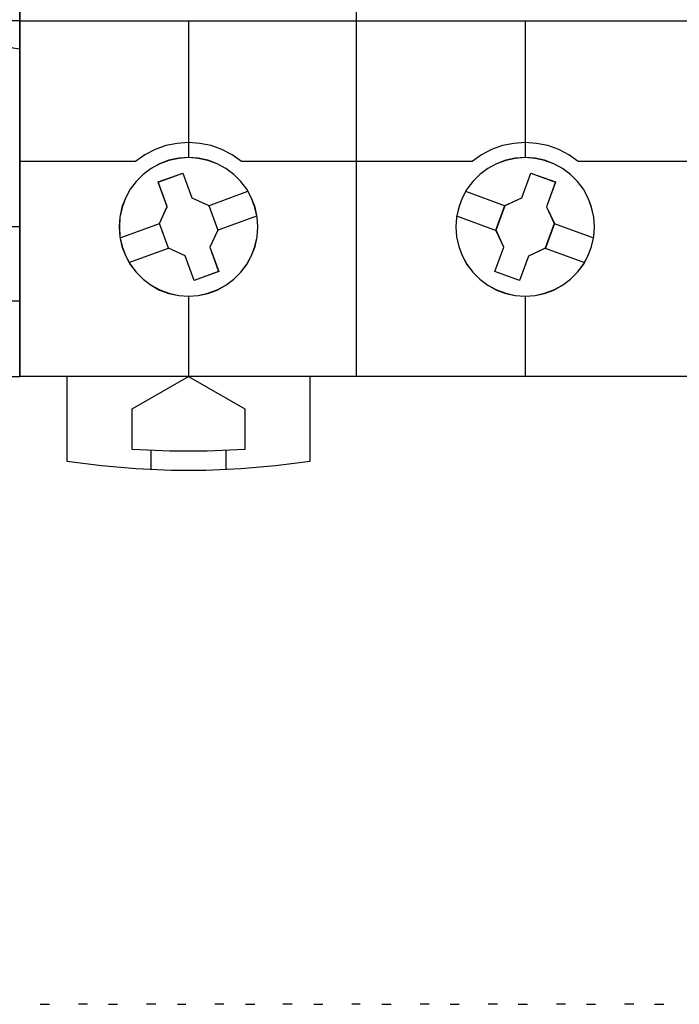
# Model space of a CAD drawing. Header units: millimetres. Extents: x -1290 to 1795, y -4192 to -1311.
# Tile 380 of 656: x 1427 to 1434, y -3670 to -3659. Entities that reach past the tile are written whole.
import ezdxf

# ---------------------------------------------------------------- set-up
doc = ezdxf.new("R2010")
doc.units = ezdxf.units.MM
doc.layers.add('45', color=7, linetype='Continuous')
doc.layers.add('51', color=7, linetype='Continuous')
doc.layers.add('Aparatura', color=7, linetype='Continuous', lineweight=13)

# ---------------------------------------------------------------- blocks, each defined once
blk = doc.blocks.new('*D190')
at = {"layer": '45', "color": 7}
for points in [[(351.547912, -83.666358), (369.545417, -83.666358), (369.545417, -83.666358), (387.537078, -83.666358), (387.537078, -83.666358), (387.537078, -166.644258), (387.537078, -166.644258), (369.545417, -166.644258), (369.545417, -166.644258), (351.547912, -166.644258), (351.547912, -166.644258), (333.55625, -166.644258), (333.55625, -166.644258), (333.55625, -83.666358), (333.55625, -83.666358), (351.547912, -83.666358), (351.547912, -83.666358)], [(346.262677, -158.643241), (346.227567, -158.122608), (346.116382, -157.601975), (345.923273, -157.104741), (345.677497, -156.636757), (345.3615, -156.215571), (344.986984, -155.847033), (344.559802, -155.531143), (344.09751, -155.279602), (343.600107, -155.092408), (343.085148, -154.981261), (342.558485, -154.940313), (342.037675, -154.981261), (341.511012, -155.092408), (341.019461, -155.279602), (340.557168, -155.531143), (340.135838, -155.847033), (339.761323, -156.215571), (339.445325, -156.636757), (339.187846, -157.104741), (339.00644, -157.601975), (338.895256, -158.122608), (338.860145, -158.643241), (338.895256, -159.175573), (339.00644, -159.690356), (339.187846, -160.18174), (339.445325, -160.649724), (339.761323, -161.07091), (340.135838, -161.445298), (340.557168, -161.761188), (341.019461, -162.018579), (341.511012, -162.199923), (342.037675, -162.31107), (342.558485, -162.346168), (343.085148, -162.31107), (343.600107, -162.199923), (344.09751, -162.018579), (344.559802, -161.761188), (344.986984, -161.445298), (345.3615, -161.07091), (345.677497, -160.649724), (345.923273, -160.18174), (346.116382, -159.690356), (346.227567, -159.175573), (346.262677, -158.643241)], [(346.257306, -158.643241), (346.222246, -158.123365), (346.111223, -157.603489), (345.918394, -157.106979), (345.672974, -156.639675), (345.357436, -156.219102), (344.983464, -155.8511), (344.556902, -155.53567), (344.09528, -155.284494), (343.598599, -155.097573), (343.084388, -154.986588), (342.55849, -154.945699), (342.038435, -154.986588), (341.512537, -155.097573), (341.021699, -155.284494), (340.560077, -155.53567), (340.139359, -155.8511), (339.765387, -156.219102), (339.449848, -156.639675), (339.192742, -157.106979), (339.0116, -157.603489), (338.900577, -158.123365), (338.865517, -158.643241), (338.900577, -159.174799), (339.0116, -159.688833), (339.192742, -160.179502), (339.449848, -160.646806), (339.765387, -161.067379), (340.139359, -161.441222), (340.560077, -161.756652), (341.021699, -162.01367), (341.512537, -162.19475), (342.038435, -162.305734), (342.55849, -162.340782), (343.084388, -162.305734), (343.598599, -162.19475), (344.09528, -162.01367), (344.556902, -161.756652), (344.983464, -161.441222), (345.357436, -161.067379), (345.672974, -160.646806), (345.918394, -160.179502), (346.111223, -159.688833), (346.222246, -159.174799), (346.257306, -158.643241)], [(364.249721, -158.643241), (364.214613, -158.122608), (364.097584, -157.601975), (363.91619, -157.104741), (363.664579, -156.636757), (363.34275, -156.215571), (362.968259, -155.847033), (362.546956, -155.531143), (362.078842, -155.279602), (361.587323, -155.092408), (361.072397, -154.981261), (360.55162, -154.940313), (360.019141, -154.981261), (359.504215, -155.092408), (359.012696, -155.279602), (358.544582, -155.531143), (358.123279, -155.847033), (357.748788, -156.215571), (357.426959, -156.636757), (357.175348, -157.104741), (356.993954, -157.601975), (356.876925, -158.122608), (356.841817, -158.643241), (356.876925, -159.175573), (356.993954, -159.690356), (357.175348, -160.18174), (357.426959, -160.649724), (357.748788, -161.07091), (358.123279, -161.445298), (358.544582, -161.761188), (359.012696, -162.018579), (359.504215, -162.199923), (360.019141, -162.31107), (360.55162, -162.346168), (361.072397, -162.31107), (361.587323, -162.199923), (362.078842, -162.018579), (362.546956, -161.761188), (362.968259, -161.445298), (363.34275, -161.07091), (363.664579, -160.649724), (363.91619, -160.18174), (364.097584, -159.690356), (364.214613, -159.175573), (364.249721, -158.643241)], [(364.244349, -158.643241), (364.209292, -158.123365), (364.092433, -157.603489), (363.911302, -157.106979), (363.660055, -156.639675), (363.338694, -156.219102), (362.964746, -155.8511), (362.544054, -155.53567), (362.076619, -155.284494), (361.585812, -155.097573), (361.071633, -154.986588), (360.551612, -154.945699), (360.019904, -154.986588), (359.505726, -155.097573), (359.014919, -155.284494), (358.547484, -155.53567), (358.126792, -155.8511), (357.752844, -156.219102), (357.431483, -156.639675), (357.180236, -157.106979), (356.999105, -157.603489), (356.882246, -158.123365), (356.847189, -158.643241), (356.882246, -159.174799), (356.999105, -159.688833), (357.180236, -160.179502), (357.431483, -160.646806), (357.752844, -161.067379), (358.126792, -161.441222), (358.547484, -161.756652), (359.014919, -162.01367), (359.505726, -162.19475), (360.019904, -162.305734), (360.551612, -162.340782), (361.071633, -162.305734), (361.585812, -162.19475), (362.076619, -162.01367), (362.544054, -161.756652), (362.964746, -161.441222), (363.338694, -161.067379), (363.660055, -160.646806), (363.911302, -160.179502), (364.092433, -159.688833), (364.209292, -159.174799), (364.244349, -158.643241)], [(340.940876, -156.249656), (342.253913, -155.769769), (342.253913, -155.769769), (342.734578, -157.092385), (342.734578, -157.092385), (343.643153, -157.507897), (343.643153, -157.507897), (344.123818, -158.824661), (344.123818, -158.824661), (343.695909, -159.725913), (343.695909, -159.725913), (344.176574, -161.036825), (344.176574, -161.036825), (342.857676, -161.516713), (342.857676, -161.516713), (342.382872, -160.199948), (342.382872, -160.199948), (341.486021, -159.784436), (341.486021, -159.784436), (341.005356, -158.467672), (341.005356, -158.467672), (341.421542, -157.56642), (341.421542, -157.56642), (340.940876, -156.249656), (340.940876, -156.249656)], [(340.944458, -156.254142), (342.253861, -155.775155), (342.733197, -157.095292), (343.639257, -157.510025), (344.118592, -158.824321), (343.691867, -159.723884), (344.171202, -161.032339), (342.855953, -161.511326), (342.382463, -160.19703), (341.488094, -159.782297), (341.008759, -158.468001), (341.423793, -157.568438), (340.944458, -156.254142)], [(360.845689, -155.769769), (362.170781, -156.249656), (362.170781, -156.249656), (361.684132, -157.572272), (361.684132, -157.572272), (362.106285, -158.467672), (362.106285, -158.467672), (361.6255, -159.784436), (361.6255, -159.784436), (360.728425, -160.205801), (360.728425, -160.205801), (360.247639, -161.516713), (360.247639, -161.516713), (358.922548, -161.036825), (358.922548, -161.036825), (359.403333, -159.725913), (359.403333, -159.725913), (358.987044, -158.830514), (358.987044, -158.830514), (359.467829, -157.507897), (359.467829, -157.507897), (360.364904, -157.092385), (360.364904, -157.092385), (360.845689, -155.769769), (360.845689, -155.769769)], [(360.8447, -155.775155), (362.165409, -156.254142), (361.68037, -157.57428), (362.101126, -158.468001), (361.621931, -159.782297), (360.727823, -160.202872), (360.248628, -161.511326), (358.92792, -161.032339), (359.407115, -159.723884), (358.992202, -158.830163), (359.471397, -157.510025), (360.365505, -157.095292), (360.8447, -155.775155)], [(336.063155, -166.633485), (336.063155, -171.153036), (336.063155, -171.153036), (337.910613, -171.393064), (339.763916, -171.556985), (341.628913, -171.638946), (343.488063, -171.638946), (345.35306, -171.556985), (347.21221, -171.393064), (349.059667, -171.153036), (349.059667, -171.153036), (349.059667, -166.633485), (336.063155, -166.633485)], [(339.556707, -168.372897), (342.558486, -166.633485), (342.558486, -166.633485), (345.566116, -168.372897), (345.566116, -168.372897), (345.566116, -170.53984), (345.566116, -170.53984), (343.559079, -170.633545), (341.557893, -170.633545), (339.556707, -170.53984), (339.556707, -170.53984), (339.556707, -168.372897), (339.556707, -168.372897)]]:
    blk.add_lwpolyline(points, close=True, dxfattribs=at)
at = {"layer": '45', "color": 59}
blk.add_lwpolyline([(351.549703, -83.671744), (369.543626, -83.671744), (387.531706, -83.671744), (387.531706, -166.640667), (369.543626, -166.640667), (351.549703, -166.640667), (333.561622, -166.640667), (333.561622, -83.671744), (351.549703, -83.671744)], close=True, dxfattribs=at)
at = {"layer": '45', "color": 7}
for points in [[(351.543294, -166.644258), (351.543294, -116.952313)], [(333.55625, -147.645769), (351.555828, -147.645769)], [(342.552458, -147.645769), (342.552458, -154.951085)], [(351.543294, -147.645769), (369.548244, -147.645769)], [(360.546664, -147.645769), (360.546664, -154.951085)], [(343.634008, -157.514857), (345.736227, -156.739262)], [(357.362895, -156.739262), (359.477648, -157.514857)], [(344.112111, -158.82906), (346.216121, -158.058851)], [(356.883002, -158.058851), (358.997755, -158.836242)], [(338.90133, -159.233016), (341.016083, -158.462807)], [(362.095573, -158.462807), (364.203164, -159.238402)], [(339.381223, -160.552605), (341.494186, -159.77701)], [(361.61568, -159.77701), (363.723271, -160.552605)], [(342.552458, -162.335396), (342.552458, -166.644258)], [(360.546664, -162.335396), (360.546664, -166.644258)], [(340.554097, -170.594047), (340.554097, -171.603039)], [(344.550819, -170.594047), (344.550819, -171.603039)]]:
    blk.add_lwpolyline(points, dxfattribs=at)
at = {"layer": '45', "color": 251}
for points in [[(345.392423, -155.155756), (344.888915, -154.795369), (344.344423, -154.511786), (343.770658, -154.305006), (343.173474, -154.186846), (342.558725, -154.139583), (341.949832, -154.186846), (341.352647, -154.305006), (340.773027, -154.511786), (340.228536, -154.795369), (339.725027, -155.155756)], [(363.379467, -155.155756), (362.881971, -154.795369), (362.337651, -154.511786), (361.758214, -154.305006), (361.155366, -154.186846), (360.552517, -154.139583), (359.937963, -154.186846), (359.335114, -154.305006), (358.755677, -154.511786), (358.211358, -154.795369), (357.713862, -155.155756)], [(333.55625, -155.144984), (339.735771, -155.144984)], [(345.379889, -155.144984), (351.555828, -155.144984)], [(351.543294, -155.144984), (357.724605, -155.144984)], [(363.368723, -155.144984), (369.548244, -155.144984)]]:
    blk.add_lwpolyline(points, dxfattribs=at)
blk = doc.blocks.new('*U191')
at = {"layer": '45', "color": 7}
for points in [[(333.55625, -83.678926), (324.561742, -83.678926), (324.561742, -83.678926), (315.562044, -83.678926), (315.562044, -83.678926), (315.562044, -166.635281), (315.562044, -166.635281), (324.561742, -166.635281), (324.561742, -166.635281), (333.55625, -166.635281), (333.55625, -166.635281), (333.55625, -83.678926), (333.55625, -83.678926)], [(333.550878, -83.682516), (324.561741, -83.682516), (315.567416, -83.682516), (315.567416, -166.63169), (324.561741, -166.63169), (333.550878, -166.63169), (333.550878, -83.682516)], [(324.556461, -149.138241), (324.94595, -149.086343), (325.30428, -148.941029), (325.615871, -148.697109), (325.85995, -148.385721), (326.00536, -148.027626), (326.062485, -147.638392), (326.046905, -147.633202), (332.081386, -147.633202), (332.060613, -147.638392), (332.107352, -148.027626), (332.263147, -148.385721), (332.496841, -148.697109), (332.808432, -148.941029), (333.177148, -149.086343), (333.55625, -149.138241), (333.55625, -149.138241), (333.55625, -158.645934), (333.55625, -158.645934), (324.556461, -158.645934), (324.556461, -158.645934), (324.556461, -149.138241), (324.556461, -149.138241)], [(324.560042, -149.140604), (324.949144, -149.088749), (325.307117, -148.943553), (325.618398, -148.699832), (325.862235, -148.388699), (326.0075, -148.030895), (326.064568, -147.641978), (326.049004, -147.636793), (332.077481, -147.636793), (332.056729, -147.641978), (332.103421, -148.030895), (332.259062, -148.388699), (332.492523, -148.699832), (332.803804, -148.943553), (333.172153, -149.088749), (333.550878, -149.140604), (333.550878, -158.640547), (324.560042, -158.640547), (324.560042, -149.140604)]]:
    blk.add_lwpolyline(points, close=True, dxfattribs=at)
for points in [[(333.55625, -147.638588), (324.556461, -147.638588)], [(333.55625, -162.622654), (324.556461, -162.622654)]]:
    blk.add_lwpolyline(points, dxfattribs=at)
blk = doc.blocks.new('*U202')
at = {"layer": '51', "color": 255}
for points in [[(191.991323, -350.04556), (192.48196, -350.04556)], [(195.633497, -350.04556), (196.124135, -350.04556)], [(199.320439, -350.04556), (199.766309, -350.04556)], [(202.960823, -350.04556), (203.45146, -350.04556)], [(206.602998, -350.04556), (207.093635, -350.04556)], [(210.245173, -350.04556), (210.73581, -350.04556)], [(213.887347, -350.04556), (214.376194, -350.04556)], [(217.529522, -350.04556), (218.018369, -350.04556)], [(221.169907, -350.04556), (221.660544, -350.04556)], [(224.812081, -350.04556), (225.302719, -350.04556)]]:
    blk.add_lwpolyline(points, dxfattribs=at)
blk = doc.blocks.new('*U221')
at = {"layer": '51', "color": 255}
for points in [[(194.525087, -350.032992), (194.03445, -350.032992)], [(198.167262, -350.032992), (197.676625, -350.032992)], [(201.807646, -350.032992), (201.3188, -350.032992)], [(205.449821, -350.032992), (204.959184, -350.032992)], [(209.091996, -350.032992), (208.646125, -350.032992)], [(212.778937, -350.032992), (212.2883, -350.032992)], [(216.419322, -350.032992), (215.930475, -350.032992)], [(220.061496, -350.032992), (219.570859, -350.032992)], [(223.703671, -350.032992), (223.213034, -350.032992)]]:
    blk.add_lwpolyline(points, dxfattribs=at)

msp = doc.modelspace()

# ---------------------------------------------------------------- block references
at = {"layer": 'Aparatura', "color": 7, "lineweight": 13, "xscale": 0.2, "yscale": 0.2, "zscale": 0.2}
for name, p in [('*U202', (1388.984, -3599.91)), ('*D190', (1360.455, -3629.886)), ('*U191', (1360.455, -3629.886)), ('*U221', (1388.984, -3599.91))]:
    msp.add_blockref(name, p, dxfattribs=at)

doc.saveas('drawing.dxf')
